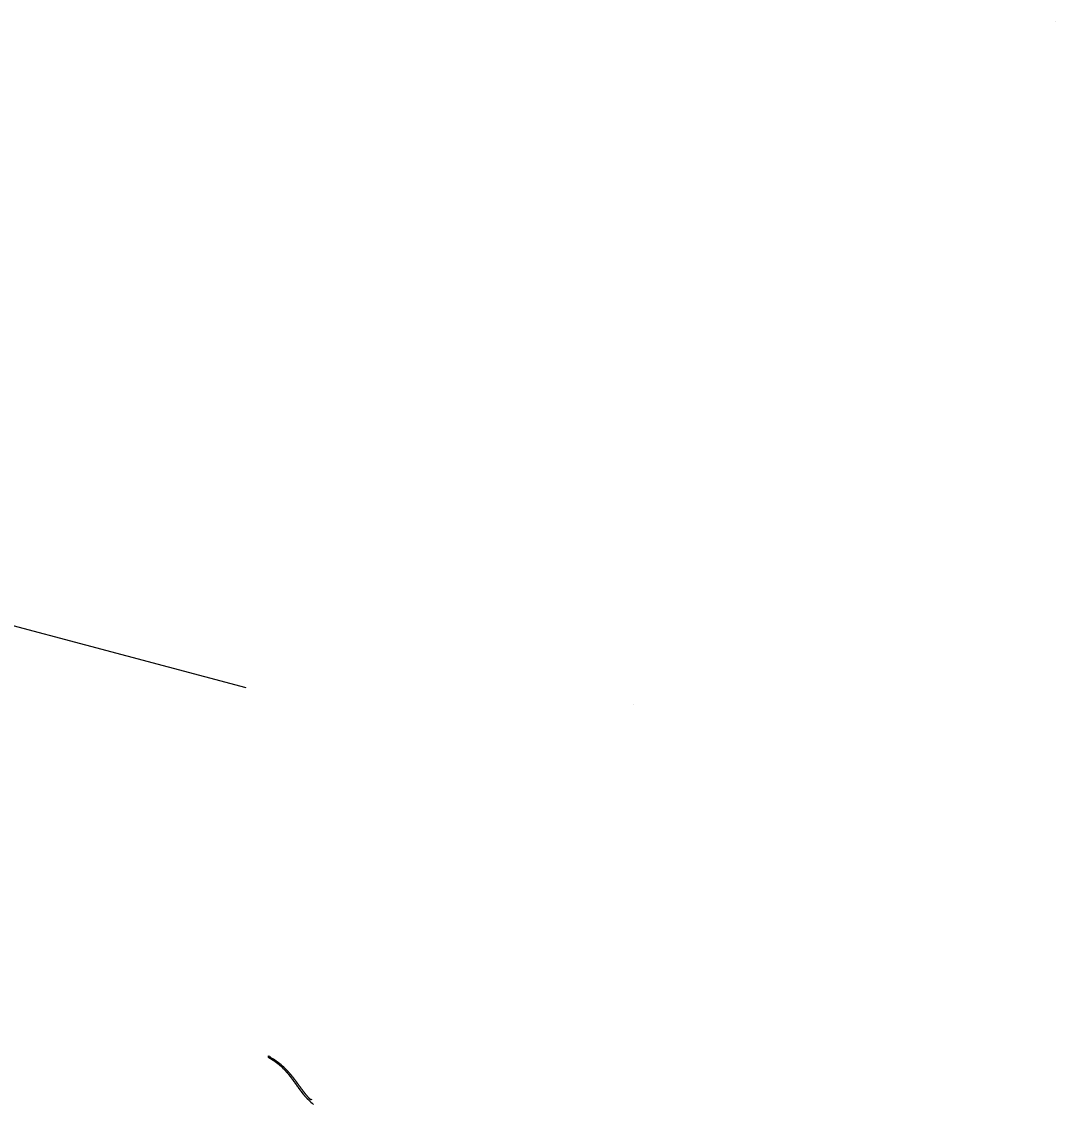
# Model space of a CAD drawing. Extents: x 7581380 to 7602708, y 543740 to 556109.
# Drawn here: x 7595421 to 7602708, y 544009 to 551638 of the extents above; entities that cross this region are included whole.
import ezdxf

# ---------------------------------------------------------------- set-up
doc = ezdxf.new("R2010")
doc.units = 0
for name, color, linetype in [('Default', 7, 'Continuous'), ('E_SURV_BNDRY_GovDLCLine', 7, 'Continuous'), ('P_RW_FILE_AreaShapeFee', 7, 'Continuous')]:
    doc.layers.add(name, color=color, linetype=linetype)

msp = doc.modelspace()

# ---------------------------------------------------------------- linework, layer by layer
at = {"layer": 'Default'}
for p, q in [((7602707.7, 551637.8), (7602707.7, 551637.8)), ((7599730.7, 546827.4), (7599730.7, 546827.4))]:
    msp.add_line(p, q, dxfattribs=at)
at = {"layer": 'E_SURV_BNDRY_GovDLCLine'}
msp.add_lwpolyline([(7597003.7, 546944.9), (7591385.1, 548437.5)], dxfattribs=at)
at = {"layer": 'P_RW_FILE_AreaShapeFee'}
for p, q in [((7597278, 544262), (7597278.1, 544261.9)), ((7597372, 544147.2), (7597374.8, 544143.5)), ((7597442.9, 544040.3), (7597443, 544040.2))]:
    msp.add_line(p, q, dxfattribs=at)
for points in [[(7597160.8, 544338), (7597161.5, 544349.7), (7597169.5, 544349.3), (7597170.5, 544348.8), (7597167.4, 544342.8)], [(7597399.7, 544089.8), (7597399, 544090.6), (7597398, 544092), (7597396.9, 544093.4), (7597395.9, 544094.7), (7597394.8, 544096.1), (7597393.8, 544097.5), (7597392.7, 544098.9), (7597391.7, 544100.3), (7597390.6, 544101.7), (7597389.6, 544103.1), (7597388.5, 544104.5), (7597387.5, 544105.9), (7597386.4, 544107.3), (7597385.4, 544108.7), (7597384.4, 544110.1), (7597383.3, 544111.5), (7597382.3, 544112.9), (7597381.2, 544114.4), (7597380.2, 544115.8), (7597379.1, 544117.2), (7597378.1, 544118.6), (7597377.1, 544120.1), (7597376, 544121.5), (7597375, 544123), (7597373.9, 544124.4), (7597372.9, 544125.9), (7597371.8, 544127.3), (7597370.8, 544128.8), (7597369.7, 544130.2), (7597368.7, 544131.7), (7597367.7, 544133.1), (7597366.6, 544134.6), (7597365.6, 544136.1), (7597364.5, 544137.5), (7597363.5, 544139), (7597362.4, 544140.5), (7597361.3, 544142), (7597360.3, 544143.4), (7597358.9, 544145.4), (7597357.8, 544146.9), (7597356.8, 544148.4), (7597355.7, 544149.8), (7597354.7, 544151.3), (7597353.6, 544152.8), (7597352.5, 544154.3), (7597351.5, 544155.8), (7597350.4, 544157.3), (7597349.3, 544158.8), (7597348.3, 544160.3), (7597347.2, 544161.8), (7597346.1, 544163.3), (7597345, 544164.8), (7597343.9, 544166.3), (7597342.8, 544167.8), (7597341.8, 544169.3), (7597340.7, 544170.8), (7597339.6, 544172.3), (7597338.5, 544173.8), (7597337.4, 544175.3), (7597336.3, 544176.8), (7597335.1, 544178.4), (7597334, 544179.9), (7597332.9, 544181.4), (7597331.8, 544182.9), (7597330.7, 544184.4), (7597329.5, 544185.9), (7597328.4, 544187.4), (7597327.3, 544188.9), (7597326.1, 544190.5), (7597325, 544192), (7597323.9, 544193.5), (7597322.7, 544195), (7597321.5, 544196.5), (7597320.4, 544198), (7597319.2, 544199.5), (7597318, 544201.1), (7597316.9, 544202.6), (7597315.7, 544204.1), (7597314.5, 544205.6), (7597313.3, 544207.1), (7597312.1, 544208.6), (7597310.9, 544210.1), (7597309.7, 544211.6), (7597308.5, 544213.1), (7597307.3, 544214.6), (7597306.1, 544216.1), (7597304.8, 544217.6), (7597303.6, 544219.1), (7597302.4, 544220.6), (7597301.1, 544222.1), (7597299.9, 544223.6), (7597298.6, 544225.1), (7597297.3, 544226.6), (7597296.1, 544228.1), (7597294.8, 544229.6), (7597293.5, 544231.1), (7597292.2, 544232.6), (7597290.9, 544234.1), (7597289.6, 544235.6), (7597288.3, 544237), (7597287, 544238.5), (7597285.7, 544240), (7597284.3, 544241.4), (7597283, 544242.9), (7597281.6, 544244.4), (7597280.3, 544245.8), (7597278.9, 544247.3), (7597277.6, 544248.7), (7597276.2, 544250.2), (7597274.8, 544251.6), (7597273.4, 544253.1), (7597272, 544254.5), (7597270.6, 544256), (7597269.2, 544257.4), (7597267.8, 544258.8), (7597266.4, 544260.2), (7597266.3, 544260.2), (7597266.3, 544260.2)], [(7597266.3, 544260.2), (7597266.3, 544260.2), (7597266.4, 544260.2), (7597267.8, 544258.8), (7597269.2, 544257.4), (7597270.6, 544256), (7597272, 544254.5), (7597273.4, 544253.1), (7597274.8, 544251.6), (7597276.2, 544250.2), (7597277.6, 544248.7), (7597278.9, 544247.3), (7597280.3, 544245.8), (7597281.6, 544244.4), (7597283, 544242.9), (7597284.3, 544241.4), (7597285.7, 544240), (7597287, 544238.5), (7597288.3, 544237), (7597289.6, 544235.6), (7597290.9, 544234.1), (7597292.2, 544232.6), (7597293.5, 544231.1), (7597294.8, 544229.6), (7597296.1, 544228.1), (7597297.3, 544226.6), (7597298.6, 544225.1), (7597299.9, 544223.6), (7597301.1, 544222.1), (7597302.4, 544220.6), (7597303.6, 544219.1), (7597304.8, 544217.6), (7597306.1, 544216.1), (7597307.3, 544214.6), (7597308.5, 544213.1), (7597309.7, 544211.6), (7597310.9, 544210.1), (7597312.1, 544208.6), (7597313.3, 544207.1), (7597314.5, 544205.6), (7597315.7, 544204.1), (7597316.9, 544202.6), (7597318, 544201.1), (7597319.2, 544199.5), (7597320.4, 544198), (7597321.5, 544196.5), (7597322.7, 544195), (7597323.9, 544193.5), (7597325, 544192), (7597326.1, 544190.5), (7597327.3, 544188.9), (7597328.4, 544187.4), (7597329.5, 544185.9), (7597330.7, 544184.4), (7597331.8, 544182.9), (7597332.9, 544181.4), (7597334, 544179.9), (7597335.1, 544178.4), (7597336.3, 544176.8), (7597337.4, 544175.3), (7597338.5, 544173.8), (7597339.6, 544172.3), (7597340.7, 544170.8), (7597341.8, 544169.3), (7597342.8, 544167.8), (7597343.9, 544166.3), (7597345, 544164.8), (7597346.1, 544163.3), (7597347.2, 544161.8), (7597348.3, 544160.3), (7597349.3, 544158.8), (7597350.4, 544157.3), (7597351.5, 544155.8), (7597352.5, 544154.3), (7597353.6, 544152.8), (7597354.7, 544151.3), (7597355.7, 544149.8), (7597356.8, 544148.4), (7597357.8, 544146.9), (7597358.9, 544145.4), (7597360.3, 544143.4), (7597361.3, 544142), (7597362.4, 544140.5), (7597363.5, 544139), (7597364.5, 544137.5), (7597365.6, 544136.1), (7597366.6, 544134.6), (7597367.7, 544133.1), (7597368.7, 544131.7), (7597369.7, 544130.2), (7597370.8, 544128.8), (7597371.8, 544127.3), (7597372.9, 544125.9), (7597373.9, 544124.4), (7597375, 544123), (7597376, 544121.5), (7597377.1, 544120.1), (7597378.1, 544118.6), (7597379.1, 544117.2), (7597380.2, 544115.8), (7597381.2, 544114.4), (7597382.3, 544112.9), (7597383.3, 544111.5), (7597384.4, 544110.1), (7597385.4, 544108.7), (7597386.4, 544107.3), (7597387.5, 544105.9), (7597388.5, 544104.5), (7597389.6, 544103.1), (7597390.6, 544101.7), (7597391.7, 544100.3), (7597392.7, 544098.9), (7597393.8, 544097.5), (7597394.8, 544096.1), (7597395.9, 544094.7), (7597396.9, 544093.4), (7597398, 544092), (7597399, 544090.6), (7597399.7, 544089.8)], [(7597399.7, 544089.8), (7597399, 544090.6), (7597398, 544092), (7597396.9, 544093.4), (7597395.9, 544094.7), (7597394.8, 544096.1), (7597393.8, 544097.5), (7597392.7, 544098.9), (7597391.7, 544100.3), (7597390.6, 544101.7), (7597389.6, 544103.1), (7597388.5, 544104.5), (7597387.5, 544105.9), (7597386.4, 544107.3), (7597385.4, 544108.7), (7597384.4, 544110.1), (7597383.3, 544111.5), (7597382.3, 544112.9), (7597381.2, 544114.4), (7597380.2, 544115.8), (7597379.1, 544117.2), (7597378.1, 544118.6), (7597377.1, 544120.1), (7597376, 544121.5), (7597375, 544123), (7597373.9, 544124.4), (7597372.9, 544125.9), (7597371.8, 544127.3), (7597370.8, 544128.8), (7597369.7, 544130.2), (7597368.7, 544131.7), (7597367.7, 544133.1), (7597366.6, 544134.6), (7597365.6, 544136.1), (7597364.5, 544137.5), (7597363.5, 544139), (7597362.4, 544140.5), (7597361.3, 544142), (7597360.3, 544143.4), (7597358.9, 544145.4), (7597357.8, 544146.9), (7597356.8, 544148.4), (7597355.7, 544149.8), (7597354.7, 544151.3), (7597353.6, 544152.8), (7597352.5, 544154.3), (7597351.5, 544155.8), (7597350.4, 544157.3), (7597349.3, 544158.8), (7597348.3, 544160.3), (7597347.2, 544161.8), (7597346.1, 544163.3), (7597345, 544164.8), (7597343.9, 544166.3), (7597342.8, 544167.8), (7597341.8, 544169.3), (7597340.7, 544170.8), (7597339.6, 544172.3), (7597338.5, 544173.8), (7597337.4, 544175.3), (7597336.3, 544176.8), (7597335.1, 544178.4), (7597334, 544179.9), (7597332.9, 544181.4), (7597331.8, 544182.9), (7597330.7, 544184.4), (7597329.5, 544185.9), (7597328.4, 544187.4), (7597327.3, 544188.9), (7597326.1, 544190.5), (7597325, 544192), (7597323.9, 544193.5), (7597322.7, 544195), (7597321.5, 544196.5), (7597320.4, 544198), (7597319.2, 544199.5), (7597318, 544201.1), (7597316.9, 544202.6), (7597315.7, 544204.1), (7597314.5, 544205.6), (7597313.3, 544207.1), (7597312.1, 544208.6), (7597310.9, 544210.1), (7597309.7, 544211.6), (7597308.5, 544213.1), (7597307.3, 544214.6), (7597306.1, 544216.1), (7597304.8, 544217.6), (7597303.6, 544219.1), (7597302.4, 544220.6), (7597301.1, 544222.1), (7597299.9, 544223.6), (7597298.6, 544225.1), (7597297.3, 544226.6), (7597296.1, 544228.1), (7597294.8, 544229.6), (7597293.5, 544231.1), (7597292.2, 544232.6), (7597290.9, 544234.1), (7597289.6, 544235.6), (7597288.3, 544237), (7597287, 544238.5), (7597285.7, 544240), (7597284.3, 544241.4), (7597283, 544242.9), (7597281.6, 544244.4), (7597280.3, 544245.8), (7597278.9, 544247.3), (7597277.6, 544248.7), (7597276.2, 544250.2), (7597274.8, 544251.6), (7597273.4, 544253.1), (7597272, 544254.5), (7597270.6, 544256), (7597269.2, 544257.4), (7597267.8, 544258.8), (7597266.4, 544260.2), (7597266.3, 544260.2), (7597266.3, 544260.2)], [(7597278.1, 544261.9), (7597279.5, 544260.5), (7597281, 544259), (7597282.4, 544257.5), (7597283.9, 544256.1), (7597285.4, 544254.6), (7597286.8, 544253.1), (7597288.3, 544251.6), (7597289.7, 544250.1), (7597291.1, 544248.6), (7597292.5, 544247.1), (7597293.9, 544245.6), (7597295.3, 544244.1), (7597296.7, 544242.6), (7597298.1, 544241.1), (7597299.5, 544239.5), (7597300.9, 544238), (7597302.2, 544236.5), (7597303.6, 544235), (7597304.9, 544233.4), (7597306.3, 544231.9), (7597307.6, 544230.4), (7597308.9, 544228.8), (7597310.3, 544227.3), (7597311.6, 544225.8), (7597312.9, 544224.2), (7597314.2, 544222.7), (7597315.5, 544221.2), (7597316.8, 544219.6), (7597318.1, 544218.1), (7597319.3, 544216.5), (7597320.6, 544215), (7597321.9, 544213.4), (7597323.1, 544211.9), (7597324.4, 544210.3), (7597325.6, 544208.8), (7597326.9, 544207.2), (7597328.1, 544205.7), (7597329.3, 544204.1), (7597330.6, 544202.6), (7597331.8, 544201), (7597333, 544199.5), (7597334.2, 544197.9), (7597335.4, 544196.4), (7597336.6, 544194.8), (7597337.8, 544193.3), (7597339, 544191.7), (7597340.2, 544190.2), (7597341.4, 544188.6), (7597342.6, 544187.1), (7597343.7, 544185.5), (7597344.9, 544184), (7597346.1, 544182.4), (7597347.2, 544180.9), (7597348.4, 544179.3), (7597349.6, 544177.8), (7597350.7, 544176.3), (7597351.9, 544174.7), (7597353, 544173.2), (7597354.1, 544171.6), (7597355.3, 544170.1), (7597356.4, 544168.6), (7597357.5, 544167), (7597358.7, 544165.5), (7597359.8, 544164), (7597360.9, 544162.4), (7597362, 544160.9), (7597363.2, 544159.4), (7597364.3, 544157.9), (7597365.4, 544156.3), (7597366.5, 544154.8), (7597367.6, 544153.3), (7597368.7, 544151.8), (7597369.8, 544150.3), (7597372, 544147.2)], [(7597374.8, 544143.5), (7597375.9, 544142), (7597377, 544140.5), (7597378, 544139), (7597379.1, 544137.5), (7597380.2, 544136), (7597381.3, 544134.5), (7597382.4, 544133), (7597383.5, 544131.5), (7597384.6, 544130), (7597385.7, 544128.6), (7597386.8, 544127.1), (7597387.9, 544125.6), (7597388.9, 544124.1), (7597390, 544122.7), (7597391.1, 544121.2), (7597392.2, 544119.7), (7597393.3, 544118.3), (7597394.3, 544116.8), (7597395.4, 544115.4), (7597396.5, 544113.9), (7597397.6, 544112.5), (7597398.7, 544111), (7597399.8, 544109.6), (7597400.8, 544108.2), (7597401.9, 544106.7), (7597403, 544105.3), (7597404.1, 544103.9), (7597405.2, 544102.5), (7597406.2, 544101), (7597407.3, 544099.6), (7597408.4, 544098.2), (7597409.5, 544096.8), (7597410.6, 544095.4), (7597411.7, 544094), (7597412.8, 544092.7), (7597413.8, 544091.3), (7597414.9, 544089.9), (7597416, 544088.5), (7597417.1, 544087.2), (7597418.2, 544085.8), (7597419.3, 544084.4), (7597420.4, 544083.1), (7597421.5, 544081.7), (7597422.6, 544080.4), (7597423.7, 544079.1), (7597424.8, 544077.7), (7597425.9, 544076.4), (7597427, 544075.1), (7597428.1, 544073.8), (7597429.2, 544072.4), (7597430.3, 544071.1), (7597431.4, 544069.8), (7597432.6, 544068.5), (7597433.7, 544067.3), (7597434.8, 544066), (7597435.9, 544064.7), (7597437, 544063.4), (7597438.2, 544062.2), (7597439.3, 544060.9), (7597440.4, 544059.7), (7597441.6, 544058.4), (7597442.7, 544057.2), (7597443.8, 544055.9), (7597445, 544054.7), (7597446.1, 544053.5), (7597447.2, 544052.3), (7597448.4, 544051.1), (7597449.5, 544049.9), (7597450.7, 544048.7), (7597451.9, 544047.5), (7597453, 544046.3), (7597454.2, 544045.1), (7597455.3, 544044), (7597456.5, 544042.8), (7597457.7, 544041.7)], [(7597443, 544040.2), (7597441.7, 544041.5), (7597440.6, 544042.6), (7597439.5, 544043.8), (7597438.3, 544044.9), (7597437.2, 544046.1), (7597436, 544047.3), (7597434.9, 544048.4), (7597433.8, 544049.6), (7597432.7, 544050.8), (7597431.5, 544052), (7597430.4, 544053.2), (7597429.3, 544054.4), (7597428.2, 544055.7), (7597427.1, 544056.9), (7597426, 544058.1), (7597424.9, 544059.4), (7597423.8, 544060.6), (7597422.7, 544061.9), (7597421.6, 544063.1), (7597420.5, 544064.4), (7597419.4, 544065.6), (7597418.3, 544066.9), (7597417.2, 544068.2), (7597416.1, 544069.5), (7597415, 544070.7), (7597414, 544072), (7597412.9, 544073.3), (7597411.8, 544074.6), (7597410.7, 544075.9), (7597409.7, 544077.3), (7597408.6, 544078.6), (7597407.5, 544079.9), (7597406.5, 544081.2), (7597405.4, 544082.6), (7597404.3, 544083.9), (7597403.3, 544085.2), (7597402.2, 544086.6), (7597401.1, 544087.9), (7597400.1, 544089.3), (7597399.7, 544089.8)], [(7597457.7, 544041.7), (7597462.2, 544046.2), (7597466, 544042.6)]]:
    msp.add_lwpolyline(points, dxfattribs=at)
for centre, radius, start, end in [((7596946.9, 543937.2), 454.3, 50.55915, 61.9126), ((7596944.7, 543922.1), 476, 51.50359, 62.10446), ((7596946.9, 543937.2), 454.3, 45.31958, 50.55915), ((7596946.9, 543937.2), 454.3, 45.31958, 50.55915), ((7596946.9, 543937.2), 454.3, 45.31958, 50.55915), ((7596944.7, 543922.1), 476, 45.55136, 51.50359), ((7597699, 544299.3), 364.3, 225.31951, 232.8693)]:
    msp.add_arc(centre, radius, start, end, dxfattribs=at)

doc.saveas('drawing.dxf')
